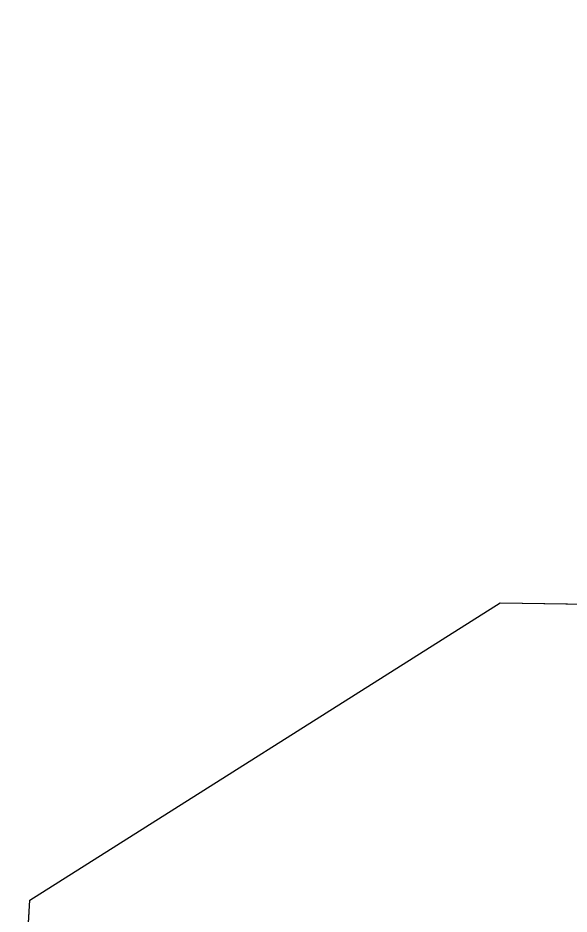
# Model space of a CAD drawing. Extents: x -266199 to -261993, y -1239047 to -1235108.
# Drawn here: x -264070.4 to -264016.7, y -1235757.7 to -1235670.5 of the extents above; entities that cross this region are included whole.
import ezdxf

# ---------------------------------------------------------------- set-up
doc = ezdxf.new("R2010")
doc.units = 0
for name, color, linetype in [('body_kn', 7, 'Continuous'), ('kladpar_hranice', 7, 'Continuous'), ('kladpar_plochy', 7, 'Continuous'), ('zuob_linie', 7, 'Continuous'), ('zuob_plochy', 7, 'Continuous')]:
    doc.layers.add(name, color=color, linetype=linetype)

msp = doc.modelspace()

# ---------------------------------------------------------------- linework, layer by layer
at = {"layer": 'body_kn'}
for p, q in [((-264023.44, -1235727.45), (-264023.44, -1235727.45)), ((-264069.21, -1235756.39), (-264069.21, -1235756.39)), ((-264069.21, -1235756.39), (-264069.21, -1235756.39))]:
    msp.add_line(p, q, dxfattribs=at)
at = {"layer": 'kladpar_hranice'}
msp.add_lwpolyline([(-264008.43, -1235885.7), (-264010.95, -1235881.21), (-264012.77, -1235878.16), (-264013.84, -1235876.62), (-264030.09, -1235847.73), (-264070.38, -1235776.1), (-264069.21, -1235756.39), (-264023.44, -1235727.45), (-264004.25, -1235727.73), (-263984.9, -1235727.81)], dxfattribs=at)
at = {"layer": 'kladpar_plochy'}
for p, q in [((-264069.21, -1235756.39), (-264023.44, -1235727.45)), ((-264023.44, -1235727.45), (-264004.25, -1235727.73)), ((-264070.38, -1235776.1), (-264069.21, -1235756.39))]:
    msp.add_line(p, q, dxfattribs=at)
at = {"layer": 'zuob_linie'}
for points in [[(-264069.21, -1235756.39), (-264023.44, -1235727.45), (-264004.25, -1235727.73), (-263984.9, -1235727.81), (-263981.15, -1235727.77), (-263984.36, -1235712.33), (-263985.31, -1235707.78), (-263987.03, -1235699.53), (-263984.5, -1235693.51), (-263977.21, -1235676.18), (-263975.71, -1235672.61), (-263971.78, -1235670.52), (-263961.4, -1235671.28), (-263933.13, -1235712.77), (-263894.65, -1235777.08)], [(-264070.38, -1235776.1), (-264069.21, -1235756.39)]]:
    msp.add_lwpolyline(points, dxfattribs=at)
at = {"layer": 'zuob_plochy'}
msp.add_lwpolyline([(-264070.38, -1235776.1), (-264069.21, -1235756.39), (-264023.44, -1235727.45), (-264004.25, -1235727.73), (-263984.9, -1235727.81), (-263981.15, -1235727.77), (-263984.36, -1235712.33), (-263985.31, -1235707.78), (-263987.03, -1235699.53), (-263984.5, -1235693.51), (-263977.21, -1235676.18), (-263975.71, -1235672.61), (-263971.78, -1235670.52), (-263961.4, -1235671.28), (-263933.13, -1235712.77), (-263894.65, -1235777.08)], dxfattribs=at)

doc.saveas('drawing.dxf')
